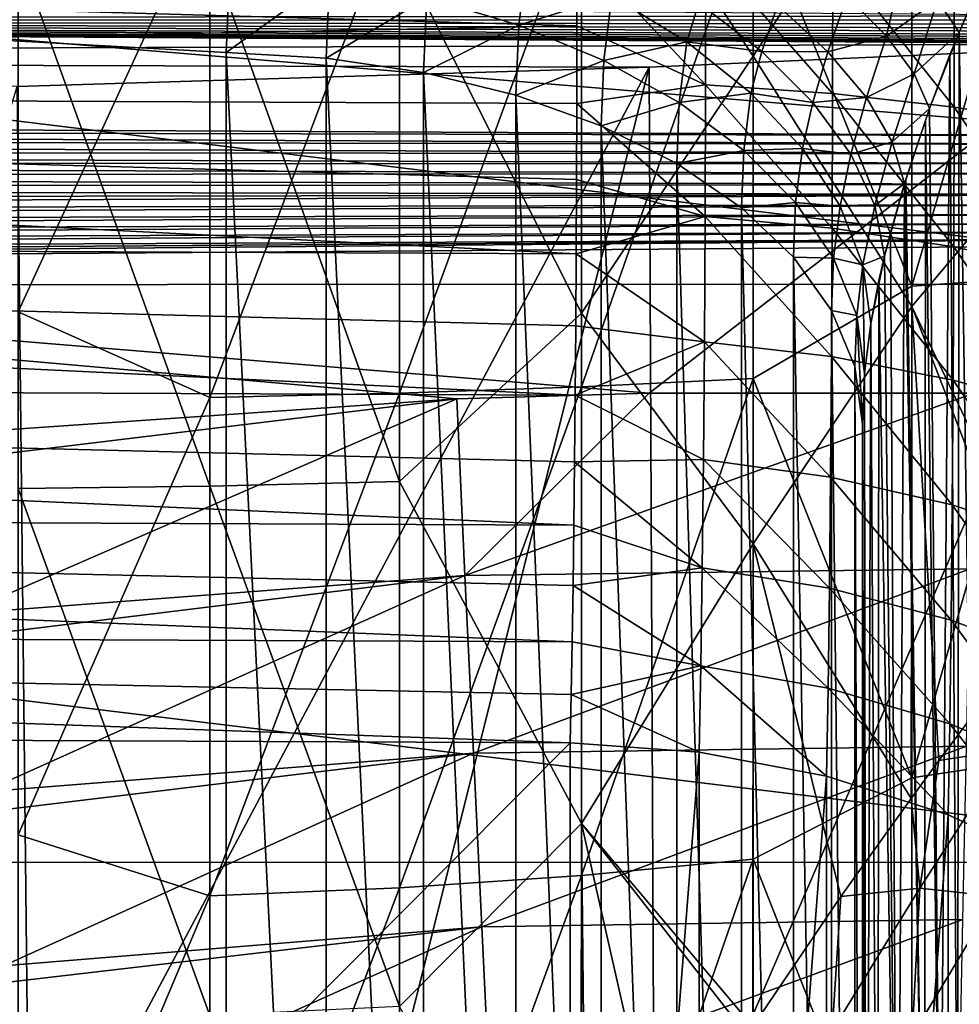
# Model space of a CAD drawing. Header units: metres. Extents: x -22 to 72, y -222 to 22.
# Tile 353 of 410: x 64.57 to 67.61, y -3.64 to -0.45. Entities that reach past the tile are written whole.
import ezdxf

# ---------------------------------------------------------------- set-up
doc = ezdxf.new("R2010")
doc.units = ezdxf.units.M
doc.layers.add('solid_509499_SW0002_01', color=7, linetype='CONTINUOUS')

msp = doc.modelspace()

# ---------------------------------------------------------------- linework, layer by layer
at = {"layer": 'solid_509499_SW0002_01'}
for points in [[(53.5, 1.308149, 88.959213), (53.5, -0.575886, 88.992104), (68.894646, 0.115882, 88.99968)], [(66.388702, 0.267617, 86.471992), (66.945839, 1.020518, 86.145012), (66.945839, -0.5649, 86.164902)], [(66.945839, -0.5649, 86.164902), (66.945839, 1.020518, 86.145012), (67.460587, 0.231203, 85.803963)], [(67.460587, 0.231203, 85.803963), (67.92469, 0.712452, 85.36055), (67.92469, -0.822223, 85.355698)], [(53.5, 0.575886, 47.007896), (68.894379, 0.579767, 47.008003), (68.895157, -1.304365, 47.040546)], [(53.5, -1.308149, 47.040783), (53.5, 0.575886, 47.007896), (68.895157, -1.304365, 47.040546)], [(65.183495, -0.041581, 49.369011), (64.561676, 0.314352, 49.299782), (64.561676, -1.393657, 49.34914)], [(67.460587, -1.31029, 50.464813), (67.460587, 0.295548, 50.418407), (66.945839, -0.040066, 50.047749)], [(67.92469, 0.288315, 50.848644), (67.460587, 0.295548, 50.418407), (67.460587, -1.31029, 50.464813)], [(67.92469, -1.278226, 50.893913), (67.92469, 0.288315, 50.848644), (67.460587, -1.31029, 50.464813)], [(65.798096, -0.223691, 86.700058), (66.388702, 0.267617, 86.471992), (66.388702, -1.398305, 86.420937)], [(66.388702, -1.398305, 86.420937), (66.388702, 0.267617, 86.471992), (66.945839, -0.5649, 86.164902)], [(68.30262, -0.822608, 61.82618), (68.30262, 0.172661, 62.523075), (55.599979, 0.236245, 62.432266)], [(68.30262, -0.822608, 61.82618), (55.599979, 0.236245, 62.432266), (55.599979, -0.759025, 61.735371)], [(66.945839, -0.5649, 86.164902), (67.460587, 0.231203, 85.803963), (67.460587, -1.376267, 85.752197)], [(67.460587, -1.376267, 85.752197), (67.460587, 0.231203, 85.803963), (67.92469, -0.822223, 85.355698)], [(53.5, -0.575886, 88.992104), (66.607925, -1.657917, 88.934456), (68.894646, 0.115882, 88.99968)], [(66.607925, -1.657917, 88.934456), (67.661827, -1.656885, 88.934532), (68.894646, 0.115882, 88.99968)], [(55.88604, -0.038444, 75.924866), (55.88604, -7.433789, 70.74659), (65.281921, -7.662205, 70.786865)], [(65.247986, -7.384778, 70.9804), (55.88604, -0.038444, 75.924866), (65.281921, -7.662205, 70.786865)], [(65.236649, -0.553125, 75.763733), (65.247986, -0.274913, 75.958778), (55.88604, -0.038444, 75.924866)], [(65.236649, -7.106341, 71.175117), (65.236649, -0.553125, 75.763733), (55.88604, -0.038444, 75.924866)], [(65.247986, -7.384778, 70.9804), (65.236649, -7.106341, 71.175117), (55.88604, -0.038444, 75.924866)], [(65.183495, -1.671136, 49.444061), (65.183495, -0.041581, 49.369011), (64.561676, -1.393657, 49.34914)], [(65.798096, -0.041244, 49.520042), (65.183495, -0.041581, 49.369011), (65.183495, -1.671136, 49.444061)], [(65.798096, -1.65759, 49.594486), (65.798096, -0.041244, 49.520042), (65.183495, -1.671136, 49.444061)], [(66.388702, -0.040736, 49.747501), (65.798096, -0.041244, 49.520042), (65.798096, -1.65759, 49.594486)], [(66.388702, -1.637187, 49.82103), (66.388702, -0.040736, 49.747501), (65.798096, -1.65759, 49.594486)], [(66.945839, -0.040066, 50.047749), (66.388702, -0.040736, 49.747501), (66.388702, -1.637187, 49.82103)], [(66.945839, -1.610256, 50.120068), (66.945839, -0.040066, 50.047749), (66.388702, -1.637187, 49.82103)], [(67.460587, -1.31029, 50.464813), (66.945839, -0.040066, 50.047749), (66.945839, -1.610256, 50.120068)], [(66.373871, -0.465854, 58.720074), (55.880428, -0.672565, 59.045551), (55.880257, -0.164404, 58.921257)], [(66.374031, -0.209795, 58.666222), (66.373871, -0.465854, 58.720074), (55.880257, -0.164404, 58.921257)], [(66.791176, -0.657556, 58.730801), (66.373871, -0.465854, 58.720074), (66.374031, -0.209795, 58.666222)], [(66.791176, -0.657556, 58.730801), (66.374031, -0.209795, 58.666222), (66.791634, -0.216627, 58.627171)], [(66.791176, -0.657556, 58.730801), (66.791634, -0.216627, 58.627171), (67.203224, -0.685476, 58.636112)], [(66.791634, -0.216627, 58.627171), (67.203667, -0.23378, 58.529892), (67.203224, -0.685476, 58.636112)], [(65.183495, -0.225497, 86.851074), (65.183495, -1.959004, 86.750366), (64.561676, -0.226356, 86.92289)], [(65.183495, -1.959004, 86.750366), (64.561676, -1.966467, 86.8218), (64.561676, -0.226356, 86.92289)], [(65.183495, -0.225497, 86.851074), (65.798096, -0.223691, 86.700058), (65.798096, -1.94331, 86.600151)], [(65.183495, -0.225497, 86.851074), (65.798096, -1.94331, 86.600151), (65.183495, -1.959004, 86.750366)], [(65.798096, -1.94331, 86.600151), (65.798096, -0.223691, 86.700058), (66.388702, -1.398305, 86.420937)], [(66.185425, -0.464263, 76.119583), (66.21315, -0.238753, 76.278114), (65.886681, -0.37402, 76.025742)], [(66.185425, -0.464263, 76.119583), (66.486595, -0.368589, 76.398888), (66.21315, -0.238753, 76.278114)], [(67.203224, -0.685476, 58.636112), (67.203667, -0.23378, 58.529892), (67.597252, -0.729537, 58.486691)], [(67.203667, -0.23378, 58.529892), (67.597679, -0.260841, 58.376415), (67.597252, -0.729537, 58.486691)], [(67.543282, -0.383109, 77.699303), (67.613106, -0.487664, 77.996674), (67.719749, -0.239484, 77.984085)], [(67.719749, -0.239484, 77.984085), (67.613106, -0.487664, 77.996674), (67.682564, -0.32335, 77.991386)], [(65.571671, -0.310393, 75.971703), (65.247986, -0.274913, 75.958778), (65.236649, -0.553125, 75.763733)], [(67.430138, -0.266547, 77.422691), (67.250343, -0.369894, 77.201401), (67.377548, -0.50011, 77.44191)], [(67.543282, -0.383109, 77.699303), (67.430138, -0.266547, 77.422691), (67.377548, -0.50011, 77.44191)], [(67.597252, -0.729537, 58.486691), (67.597679, -0.260841, 58.376415), (67.965401, -0.788858, 58.285515)], [(67.597679, -0.260841, 58.376415), (67.965797, -0.297271, 58.169804), (67.965401, -0.788858, 58.285515)], [(65.571671, -0.310393, 75.971703), (65.236649, -0.553125, 75.763733), (65.56105, -0.570877, 75.789085)], [(65.886681, -0.37402, 76.025742), (65.571671, -0.310393, 75.971703), (65.56105, -0.570877, 75.789085)], [(68.356216, -0.434298, 73.006477), (55.604382, -0.447177, 72.997253), (55.604382, -0.339844, 73.08857)], [(67.668907, -4.189076, 83.469238), (67.682564, -0.32335, 77.991386), (67.613106, -0.487664, 77.996674)], [(65.886681, -0.37402, 76.025742), (65.56105, -0.570877, 75.789085), (65.876755, -0.617203, 75.855247)], [(66.185425, -0.464263, 76.119583), (65.886681, -0.37402, 76.025742), (65.876755, -0.617203, 75.855247)], [(66.460716, -0.578948, 76.250969), (66.486595, -0.368589, 76.398888), (66.185425, -0.464263, 76.119583)], [(66.460716, -0.578948, 76.250969), (66.730141, -0.51851, 76.555161), (66.486595, -0.368589, 76.398888)], [(66.769363, -0.391486, 76.648209), (66.486595, -0.368589, 76.398888), (66.730141, -0.51851, 76.555161)], [(67.250343, -0.369894, 77.201401), (67.024048, -0.399708, 76.920174), (67.188049, -0.550126, 77.139648)], [(67.377548, -0.50011, 77.44191), (67.250343, -0.369894, 77.201401), (67.188049, -0.550126, 77.139648)], [(67.543282, -0.383109, 77.699303), (67.377548, -0.50011, 77.44191), (67.467491, -0.621836, 77.70282)], [(67.543282, -0.383109, 77.699303), (67.467491, -0.621836, 77.70282), (67.613106, -0.487664, 77.996674)], [(66.973549, -0.549695, 76.838219), (66.769363, -0.391486, 76.648209), (66.730141, -0.51851, 76.555161)], [(67.024048, -0.399708, 76.920174), (66.769363, -0.391486, 76.648209), (66.973549, -0.549695, 76.838219)], [(67.188049, -0.550126, 77.139648), (67.024048, -0.399708, 76.920174), (66.973549, -0.549695, 76.838219)], [(68.356216, -0.434298, 73.006477), (68.357086, -0.447478, 72.99704), (55.604382, -0.447177, 72.997253)], [(68.30262, -0.52438, 72.949875), (55.604382, -0.569699, 72.927628), (55.604382, -0.447177, 72.997253)], [(68.311333, -0.522693, 72.950806), (68.30262, -0.52438, 72.949875), (55.604382, -0.447177, 72.997253)], [(68.319069, -0.519958, 72.95224), (68.311333, -0.522693, 72.950806), (55.604382, -0.447177, 72.997253)], [(68.326057, -0.515733, 72.954559), (68.319069, -0.519958, 72.95224), (55.604382, -0.447177, 72.997253)], [(68.332565, -0.510338, 72.957558), (68.326057, -0.515733, 72.954559), (55.604382, -0.447177, 72.997253)], [(68.338715, -0.503536, 72.961418), (68.332565, -0.510338, 72.957558), (55.604382, -0.447177, 72.997253)], [(68.344421, -0.495168, 72.966301), (68.338715, -0.503536, 72.961418), (55.604382, -0.447177, 72.997253)], [(68.349449, -0.485182, 72.972321), (68.344421, -0.495168, 72.966301), (55.604382, -0.447177, 72.997253)], [(68.35347, -0.473641, 72.979546), (68.349449, -0.485182, 72.972321), (55.604382, -0.447177, 72.997253)], [(68.356133, -0.460826, 72.987923), (68.35347, -0.473641, 72.979546), (55.604382, -0.447177, 72.997253)], [(68.357086, -0.447478, 72.99704), (68.356133, -0.460826, 72.987923), (55.604382, -0.447177, 72.997253)], [(66.373871, -0.465854, 58.720074), (66.373398, -0.717855, 58.790565), (55.880428, -0.672565, 59.045551)], [(66.185425, -0.464263, 76.119583), (65.876755, -0.617203, 75.855247), (66.17617, -0.690986, 75.960617)], [(66.460716, -0.578948, 76.250969), (66.185425, -0.464263, 76.119583), (66.17617, -0.690986, 75.960617)], [(66.791176, -0.657556, 58.730801), (66.373398, -0.717855, 58.790565), (66.373871, -0.465854, 58.720074)], [(67.377548, -0.50011, 77.44191), (67.188049, -0.550126, 77.139648), (67.313148, -0.698641, 77.38456)], [(67.467491, -0.621836, 77.70282), (67.377548, -0.50011, 77.44191), (67.313148, -0.698641, 77.38456)], [(67.467491, -0.621836, 77.70282), (67.517921, -0.734341, 77.979576), (67.613106, -0.487664, 77.996674)], [(67.613106, -0.487664, 77.996674), (67.517921, -0.734341, 77.979576), (67.583725, -0.560735, 77.994919)], [(67.608437, -4.369755, 83.524429), (67.613106, -0.487664, 77.996674), (67.583725, -0.560735, 77.994919)], [(67.608437, -4.369755, 83.524429), (67.668907, -4.189076, 83.469238), (67.613106, -0.487664, 77.996674)], [(68.30262, -0.52438, 72.949875), (66.608406, -0.600646, 72.91452), (55.604382, -0.569699, 72.927628)], [(66.705917, -0.715313, 76.41674), (66.730141, -0.51851, 76.555161), (66.460716, -0.578948, 76.250969)], [(66.625175, -4.413127, 70.244812), (66.608406, -0.600646, 72.91452), (68.30262, -0.52438, 72.949875)], [(66.625175, -4.413127, 70.244812), (68.30262, -0.52438, 72.949875), (67.504723, -4.438592, 70.217613)], [(66.705917, -0.715313, 76.41674), (66.937927, -0.684904, 76.743187), (66.730141, -0.51851, 76.555161)], [(66.973549, -0.549695, 76.838219), (66.730141, -0.51851, 76.555161), (66.937927, -0.684904, 76.743187)], [(67.504723, -4.438592, 70.217613), (68.30262, -0.52438, 72.949875), (68.30262, -4.47201, 70.185715)], [(66.608406, -0.600646, 72.91452), (64.558189, -0.662505, 72.893051), (55.604382, -0.569699, 72.927628)], [(65.56105, -7.124094, 71.20047), (65.236649, -0.553125, 75.763733), (65.236649, -7.106341, 71.175117)], [(65.56105, -7.124094, 71.20047), (65.56105, -0.570877, 75.789085), (65.236649, -0.553125, 75.763733)], [(65.876755, -7.170419, 71.266632), (65.876755, -0.617203, 75.855247), (65.56105, -0.570877, 75.789085)], [(65.56105, -7.124094, 71.20047), (65.876755, -7.170419, 71.266632), (65.56105, -0.570877, 75.789085)], [(66.388702, -1.398305, 86.420937), (66.945839, -0.5649, 86.164902), (66.945839, -2.146019, 86.046532)], [(67.139221, -0.714639, 77.057701), (66.973549, -0.549695, 76.838219), (66.937927, -0.684904, 76.743187)], [(66.945839, -2.146019, 86.046532), (66.945839, -0.5649, 86.164902), (67.460587, -1.376267, 85.752197)], [(67.188049, -0.550126, 77.139648), (66.973549, -0.549695, 76.838219), (67.139221, -0.714639, 77.057701)], [(67.313148, -0.698641, 77.38456), (67.188049, -0.550126, 77.139648), (67.139221, -0.714639, 77.057701)], [(67.552185, -4.548163, 83.568283), (67.583725, -0.560735, 77.994919), (67.517921, -0.734341, 77.979576)], [(67.552185, -4.548163, 83.568283), (67.608437, -4.369755, 83.524429), (67.583725, -0.560735, 77.994919)], [(53.5, -0.575886, 88.992104), (65.984322, -1.676326, 88.932983), (66.607925, -1.657917, 88.934456)], [(53.5, -0.575886, 88.992104), (64.313736, -1.79067, 88.923515), (65.984322, -1.676326, 88.932983)], [(64.598572, -4.372041, 70.295174), (64.558189, -0.662505, 72.893051), (66.608406, -0.600646, 72.91452)], [(64.598572, -4.372041, 70.295174), (66.608406, -0.600646, 72.91452), (65.658531, -4.391414, 70.270317)], [(65.658531, -4.391414, 70.270317), (66.608406, -0.600646, 72.91452), (66.625175, -4.413127, 70.244812)], [(66.460716, -0.578948, 76.250969), (66.17617, -0.690986, 75.960617), (66.452072, -0.79045, 76.102669)], [(66.705917, -0.715313, 76.41674), (66.460716, -0.578948, 76.250969), (66.452072, -0.79045, 76.102669)], [(66.17617, -7.244203, 71.372009), (66.17617, -0.690986, 75.960617), (65.876755, -0.617203, 75.855247)], [(65.876755, -7.170419, 71.266632), (66.17617, -7.244203, 71.372009), (65.876755, -0.617203, 75.855247)], [(67.467491, -0.621836, 77.70282), (67.313148, -0.698641, 77.38456), (67.396584, -0.841961, 77.64949)], [(67.467491, -0.621836, 77.70282), (67.396584, -0.841961, 77.64949), (67.517921, -0.734341, 77.979576)], [(63.437008, -4.35432, 70.319954), (64.558189, -0.662505, 72.893051), (64.598572, -4.372041, 70.295174)], [(66.789803, -1.084064, 58.883278), (66.373398, -0.717855, 58.790565), (66.791176, -0.657556, 58.730801)], [(66.789803, -1.084064, 58.883278), (66.791176, -0.657556, 58.730801), (67.201897, -1.122337, 58.792488)], [(66.791176, -0.657556, 58.730801), (67.203224, -0.685476, 58.636112), (67.201897, -1.122337, 58.792488)], [(66.371513, -1.205422, 58.980225), (55.880928, -1.160475, 59.23526), (55.880428, -0.672565, 59.045551)], [(66.372612, -0.964729, 58.877403), (66.371513, -1.205422, 58.980225), (55.880428, -0.672565, 59.045551)], [(66.373398, -0.717855, 58.790565), (66.372612, -0.964729, 58.877403), (55.880428, -0.672565, 59.045551)], [(66.452072, -7.343666, 71.514053), (66.452072, -0.79045, 76.102669), (66.17617, -0.690986, 75.960617)], [(66.17617, -7.244203, 71.372009), (66.452072, -7.343666, 71.514053), (66.17617, -0.690986, 75.960617)], [(66.915123, -0.870074, 76.6129), (66.937927, -0.684904, 76.743187), (66.705917, -0.715313, 76.41674)], [(66.915123, -0.870074, 76.6129), (67.10495, -0.863765, 76.958427), (66.937927, -0.684904, 76.743187)], [(67.139221, -0.714639, 77.057701), (66.937927, -0.684904, 76.743187), (67.10495, -0.863765, 76.958427)], [(67.313148, -0.698641, 77.38456), (67.139221, -0.714639, 77.057701), (67.262512, -0.882472, 77.301544)], [(67.201897, -1.122337, 58.792488), (67.203224, -0.685476, 58.636112), (67.596001, -1.182782, 58.649109)], [(67.203224, -0.685476, 58.636112), (67.597252, -0.729537, 58.486691), (67.596001, -1.182782, 58.649109)], [(67.396584, -0.841961, 77.64949), (67.313148, -0.698641, 77.38456), (67.262512, -0.882472, 77.301544)], [(66.789803, -1.084064, 58.883278), (66.372612, -0.964729, 58.877403), (66.373398, -0.717855, 58.790565)], [(66.705917, -0.715313, 76.41674), (66.452072, -0.79045, 76.102669), (66.697823, -0.913199, 76.277969)], [(66.915123, -0.870074, 76.6129), (66.705917, -0.715313, 76.41674), (66.697823, -0.913199, 76.277969)], [(67.262512, -0.882472, 77.301544), (67.139221, -0.714639, 77.057701), (67.10495, -0.863765, 76.958427)], [(67.596001, -1.182782, 58.649109), (67.597252, -0.729537, 58.486691), (67.964249, -1.264193, 58.455994)], [(67.597252, -0.729537, 58.486691), (67.965401, -0.788858, 58.285515), (67.964249, -1.264193, 58.455994)], [(55.599979, -0.793873, 61.713772), (68.30262, -0.822608, 61.82618), (55.599979, -0.759025, 61.735371)], [(67.396584, -0.841961, 77.64949), (67.436371, -0.977532, 77.928871), (67.517921, -0.734341, 77.979576)], [(67.517921, -0.734341, 77.979576), (67.436371, -0.977532, 77.928871), (67.504059, -0.773061, 77.973869)], [(67.552185, -4.548163, 83.568283), (67.517921, -0.734341, 77.979576), (67.504059, -0.773061, 77.973869)], [(68.302597, -0.851177, 61.808842), (68.30262, -0.822608, 61.82618), (55.599979, -0.793873, 61.713772)], [(68.302597, -0.851177, 61.808842), (55.599979, -0.793873, 61.713772), (55.599979, -0.831096, 61.696129)], [(66.697823, -7.466416, 71.689362), (66.697823, -0.913199, 76.277969), (66.452072, -0.79045, 76.102669)], [(66.452072, -7.343666, 71.514053), (66.697823, -7.466416, 71.689362), (66.452072, -0.79045, 76.102669)], [(67.504059, -0.773061, 77.973869), (67.436371, -0.977532, 77.928871), (67.440201, -0.965132, 77.932365)], [(67.500664, -4.724359, 83.601624), (67.504059, -0.773061, 77.973869), (67.440201, -0.965132, 77.932365)], [(67.500664, -4.724359, 83.601624), (67.552185, -4.548163, 83.568283), (67.504059, -0.773061, 77.973869)], [(67.460587, -1.376267, 85.752197), (67.92469, -0.822223, 85.355698), (67.923538, -2.349771, 85.216774)], [(68.302605, -0.881475, 61.79549), (55.599979, -0.831096, 61.696129), (55.599979, -0.870001, 61.682793)], [(68.302605, -0.881475, 61.79549), (68.302597, -0.851177, 61.808842), (55.599979, -0.831096, 61.696129)], [(67.396584, -0.841961, 77.64949), (67.262512, -0.882472, 77.301544), (67.340546, -1.04928, 77.564064)], [(67.396584, -0.841961, 77.64949), (67.340546, -1.04928, 77.564064), (67.436371, -0.977532, 77.928871)], [(68.302605, -0.913846, 61.786034), (55.599979, -0.870001, 61.682793), (55.599979, -0.90995, 61.673935)], [(68.302605, -0.913846, 61.786034), (68.302605, -0.881475, 61.79549), (55.599979, -0.870001, 61.682793)], [(66.915123, -0.870074, 76.6129), (66.697823, -0.913199, 76.277969), (66.907509, -1.056279, 76.482307)], [(67.083305, -1.039506, 76.834732), (66.915123, -0.870074, 76.6129), (66.907509, -1.056279, 76.482307)], [(67.083305, -1.039506, 76.834732), (67.10495, -0.863765, 76.958427), (66.915123, -0.870074, 76.6129)], [(67.083305, -1.039506, 76.834732), (67.227173, -1.050785, 77.195709), (67.10495, -0.863765, 76.958427)], [(67.262512, -0.882472, 77.301544), (67.10495, -0.863765, 76.958427), (67.227173, -1.050785, 77.195709)], [(67.340546, -1.04928, 77.564064), (67.262512, -0.882472, 77.301544), (67.227173, -1.050785, 77.195709)], [(68.302612, -0.946696, 61.780964), (55.599979, -0.90995, 61.673935), (55.599979, -0.950848, 61.669579)], [(68.302612, -0.946696, 61.780964), (68.302605, -0.913846, 61.786034), (55.599979, -0.90995, 61.673935)], [(66.907509, -7.609495, 71.8937), (66.907509, -1.056279, 76.482307), (66.697823, -0.913199, 76.277969)], [(66.697823, -7.466416, 71.689362), (66.907509, -7.609495, 71.8937), (66.697823, -0.913199, 76.277969)], [(68.302605, -0.980283, 61.78022), (68.302612, -0.946696, 61.780964), (55.599979, -0.950848, 61.669579)], [(68.302605, -0.980283, 61.78022), (55.599979, -0.950848, 61.669579), (55.599979, -0.99204, 61.669838)], [(68.302605, -1.013452, 61.783848), (68.302605, -0.980283, 61.78022), (55.599979, -0.99204, 61.669838)], [(66.789803, -1.084064, 58.883278), (66.371513, -1.205422, 58.980225), (66.372612, -0.964729, 58.877403)], [(67.340546, -1.04928, 77.564064), (67.371307, -1.213325, 77.840164), (67.436371, -0.977532, 77.928871)], [(67.436371, -0.977532, 77.928871), (67.371307, -1.213325, 77.840164), (67.390465, -1.137792, 77.873489)], [(67.41362, -5.069302, 83.639313), (67.436371, -0.977532, 77.928871), (67.390465, -1.137792, 77.873489)], [(67.41362, -5.069302, 83.639313), (67.500664, -4.724359, 83.601624), (67.436371, -0.977532, 77.928871)], [(67.500664, -4.724359, 83.601624), (67.440201, -0.965132, 77.932365), (67.436371, -0.977532, 77.928871)], [(68.302605, -1.013452, 61.783848), (55.599979, -0.99204, 61.669838), (55.599979, -1.032751, 61.674686)], [(68.302605, -1.013452, 61.783848), (55.599979, -1.032751, 61.674686), (55.599979, -1.072666, 61.684055)], [(68.302597, -1.045961, 61.791801), (68.302605, -1.013452, 61.783848), (55.599979, -1.072666, 61.684055)], [(68.302597, -1.045961, 61.791801), (55.599979, -1.072666, 61.684055), (55.599979, -1.111463, 61.697899)], [(68.302582, -1.077177, 61.803944), (68.302597, -1.045961, 61.791801), (55.599979, -1.111463, 61.697899)], [(67.083305, -1.039506, 76.834732), (66.907509, -1.056279, 76.482307), (67.07608, -1.216243, 76.710762)], [(67.206406, -1.219526, 77.076881), (67.083305, -1.039506, 76.834732), (67.07608, -1.216243, 76.710762)], [(67.206406, -1.219526, 77.076881), (67.227173, -1.050785, 77.195709), (67.083305, -1.039506, 76.834732)], [(67.206406, -1.219526, 77.076881), (67.301666, -1.241458, 77.449295), (67.227173, -1.050785, 77.195709)], [(67.340546, -1.04928, 77.564064), (67.227173, -1.050785, 77.195709), (67.301666, -1.241458, 77.449295)], [(67.340546, -1.04928, 77.564064), (67.301666, -1.241458, 77.449295), (67.371307, -1.213325, 77.840164)], [(68.302582, -1.077177, 61.803944), (55.599979, -1.111463, 61.697899), (55.599979, -1.148404, 61.715981)], [(68.302574, -1.106404, 61.819984), (68.302582, -1.077177, 61.803944), (55.599979, -1.148404, 61.715981)], [(66.787537, -1.490738, 59.082699), (66.371513, -1.205422, 58.980225), (66.789803, -1.084064, 58.883278)], [(66.787537, -1.490738, 59.082699), (66.789803, -1.084064, 58.883278), (67.199699, -1.538783, 58.997044)], [(66.789803, -1.084064, 58.883278), (67.201897, -1.122337, 58.792488), (67.199699, -1.538783, 58.997044)], [(67.07608, -7.769459, 72.122147), (67.07608, -1.216243, 76.710762), (66.907509, -1.056279, 76.482307)], [(66.907509, -7.609495, 71.8937), (67.07608, -7.769459, 72.122147), (66.907509, -1.056279, 76.482307)], [(68.302574, -1.106404, 61.819984), (55.599979, -1.148404, 61.715981), (55.599979, -1.182914, 61.737968)], [(68.302567, -1.133511, 61.839878), (68.302574, -1.106404, 61.819984), (55.599979, -1.182914, 61.737968)], [(68.302567, -1.133511, 61.839878), (55.599979, -1.182914, 61.737968), (55.599979, -1.214913, 61.763805)], [(68.302544, -1.157493, 61.862854), (68.302567, -1.133511, 61.839878), (55.599979, -1.214913, 61.763805)], [(67.199699, -1.538783, 58.997044), (67.201897, -1.122337, 58.792488), (67.593925, -1.614755, 58.861595)], [(67.201897, -1.122337, 58.792488), (67.596001, -1.182782, 58.649109), (67.593925, -1.614755, 58.861595)], [(67.41362, -5.069302, 83.639313), (67.390465, -1.137792, 77.873489), (67.371307, -1.213325, 77.840164)], [(68.302544, -1.157493, 61.862854), (55.599979, -1.243856, 61.793118), (55.599979, -1.269215, 61.825333)], [(68.30262, -1.178409, 61.888916), (68.302544, -1.157493, 61.862854), (55.599979, -1.269215, 61.825333)], [(68.302544, -1.157493, 61.862854), (55.599979, -1.214913, 61.763805), (55.599979, -1.243856, 61.793118)], [(68.30262, -5.709119, 68.359444), (68.30262, -1.178409, 61.888916), (55.599979, -1.269215, 61.825333)], [(66.368401, -1.664097, 59.23196), (55.88176, -1.619442, 59.487083), (55.880928, -1.160475, 59.23526)], [(66.370102, -1.438887, 59.098583), (66.368401, -1.664097, 59.23196), (55.880928, -1.160475, 59.23526)], [(66.371513, -1.205422, 58.980225), (66.370102, -1.438887, 59.098583), (55.880928, -1.160475, 59.23526)], [(66.787537, -1.490738, 59.082699), (66.370102, -1.438887, 59.098583), (66.371513, -1.205422, 58.980225)], [(67.593925, -1.614755, 58.861595), (67.596001, -1.182782, 58.649109), (67.962334, -1.71714, 58.679062)], [(67.596001, -1.182782, 58.649109), (67.964249, -1.264193, 58.455994), (67.962334, -1.71714, 58.679062)], [(67.206406, -1.219526, 77.076881), (67.07608, -1.216243, 76.710762), (67.199471, -1.389239, 76.957825)], [(67.199471, -7.942455, 72.369217), (67.199471, -1.389239, 76.957825), (67.07608, -1.216243, 76.710762)], [(67.07608, -7.769459, 72.122147), (67.199471, -7.942455, 72.369217), (67.07608, -1.216243, 76.710762)], [(67.281464, -1.405801, 77.333527), (67.206406, -1.219526, 77.076881), (67.199471, -1.389239, 76.957825)], [(67.281464, -1.405801, 77.333527), (67.301666, -1.241458, 77.449295), (67.206406, -1.219526, 77.076881)], [(67.281464, -1.405801, 77.333527), (67.306664, -1.593844, 77.598488), (67.301666, -1.241458, 77.449295)], [(67.301666, -1.241458, 77.449295), (67.32663, -1.43121, 77.713089), (67.371307, -1.213325, 77.840164)], [(67.301666, -1.241458, 77.449295), (67.306664, -1.593844, 77.598488), (67.32663, -1.43121, 77.713089)], [(67.371307, -1.213325, 77.840164), (67.32663, -1.43121, 77.713089), (67.353142, -1.292437, 77.799713)], [(67.41362, -5.069302, 83.639313), (67.371307, -1.213325, 77.840164), (67.353142, -1.292437, 77.799713)], [(68.30262, -5.709119, 68.359444), (55.599979, -1.269215, 61.825333), (55.599979, -5.799926, 68.29586)], [(53.5, -1.308149, 47.040783), (68.895157, -1.304365, 47.040546), (68.896118, -3.178047, 47.241867)], [(53.5, -3.181653, 47.24242), (53.5, -1.308149, 47.040783), (68.896118, -3.178047, 47.241867)], [(67.350281, -5.402319, 83.642693), (67.353142, -1.292437, 77.799713), (67.32663, -1.43121, 77.713089)], [(67.350281, -5.402319, 83.642693), (67.41362, -5.069302, 83.639313), (67.353142, -1.292437, 77.799713)], [(67.92469, -1.278226, 50.893913), (67.460587, -1.31029, 50.464813), (67.460587, -2.905191, 50.657578)], [(67.92469, -2.834099, 51.081963), (67.92469, -1.278226, 50.893913), (67.460587, -2.905191, 50.657578)], [(67.460587, -2.905191, 50.657578), (67.460587, -1.31029, 50.464813), (66.945839, -1.610256, 50.120068)], [(65.183495, -1.671136, 49.444061), (64.561676, -1.393657, 49.34914), (64.561676, -3.090034, 49.554173)], [(65.798096, -1.94331, 86.600151), (66.388702, -1.398305, 86.420937), (66.388702, -3.052846, 86.21994)], [(66.388702, -3.052846, 86.21994), (66.388702, -1.398305, 86.420937), (66.945839, -2.146019, 86.046532)], [(66.945839, -2.146019, 86.046532), (67.460587, -1.376267, 85.752197), (67.457893, -2.971707, 85.557945)], [(67.281464, -1.405801, 77.333527), (67.199471, -1.389239, 76.957825), (67.274719, -1.571102, 77.217552)], [(67.274719, -8.124318, 72.628944), (67.274719, -1.571102, 77.217552), (67.199471, -1.389239, 76.957825)], [(67.199471, -7.942455, 72.369217), (67.274719, -8.124318, 72.628944), (67.199471, -1.389239, 76.957825)], [(67.548164, -2.848925, 85.501984), (67.457893, -2.971707, 85.557945), (67.460587, -1.376267, 85.752197)], [(67.460587, -1.376267, 85.752197), (67.923538, -2.349771, 85.216774), (67.866943, -2.4243, 85.265572)], [(67.548164, -2.848925, 85.501984), (67.460587, -1.376267, 85.752197), (67.866943, -2.4243, 85.265572)], [(67.281464, -1.405801, 77.333527), (67.274719, -1.571102, 77.217552), (67.300003, -1.757452, 77.483688)], [(67.281464, -1.405801, 77.333527), (67.300003, -1.757452, 77.483688), (67.306664, -1.593844, 77.598488)], [(67.312378, -5.719419, 83.616562), (67.32663, -1.43121, 77.713089), (67.306664, -1.593844, 77.598488)], [(67.312378, -5.719419, 83.616562), (67.350281, -5.402319, 83.642693), (67.32663, -1.43121, 77.713089)], [(66.787537, -1.490738, 59.082699), (66.368401, -1.664097, 59.23196), (66.370102, -1.438887, 59.098583)], [(66.784401, -1.872405, 59.326466), (66.368401, -1.664097, 59.23196), (66.787537, -1.490738, 59.082699)], [(66.784401, -1.872405, 59.326466), (66.787537, -1.490738, 59.082699), (67.196678, -1.929483, 59.247082)], [(66.787537, -1.490738, 59.082699), (67.199699, -1.538783, 58.997044), (67.196678, -1.929483, 59.247082)], [(67.196678, -1.929483, 59.247082), (67.199699, -1.538783, 58.997044), (67.591064, -2.0199, 59.121334)], [(67.199699, -1.538783, 58.997044), (67.593925, -1.614755, 58.861595), (67.591064, -2.0199, 59.121334)], [(67.274719, -1.571102, 77.217552), (67.300003, -8.310668, 72.895081), (67.300003, -1.757452, 77.483688)], [(67.274719, -8.124318, 72.628944), (67.300003, -8.310668, 72.895081), (67.274719, -1.571102, 77.217552)], [(67.312378, -5.719419, 83.616562), (67.306664, -1.593844, 77.598488), (67.300003, -1.757452, 77.483688)], [(66.36412, -2.085929, 59.541401), (55.882904, -2.041414, 59.796547), (55.88176, -1.619442, 59.487083)], [(66.366402, -1.880079, 59.379776), (66.36412, -2.085929, 59.541401), (55.88176, -1.619442, 59.487083)], [(66.368401, -1.664097, 59.23196), (66.366402, -1.880079, 59.379776), (55.88176, -1.619442, 59.487083)], [(66.945839, -1.610256, 50.120068), (66.388702, -1.637187, 49.82103), (66.388702, -3.221087, 50.033924)], [(66.945839, -3.168102, 50.329456), (66.945839, -1.610256, 50.120068), (66.388702, -3.221087, 50.033924)], [(67.460587, -2.905191, 50.657578), (66.945839, -1.610256, 50.120068), (66.945839, -3.168102, 50.329456)], [(67.591064, -2.0199, 59.121334), (67.593925, -1.614755, 58.861595), (67.959694, -2.141851, 58.951725)], [(67.593925, -1.614755, 58.861595), (67.962334, -1.71714, 58.679062), (67.959694, -2.141851, 58.951725)], [(65.798096, -1.65759, 49.594486), (65.183495, -1.671136, 49.444061), (65.183495, -3.287881, 49.661369)], [(65.798096, -3.261228, 49.810032), (65.798096, -1.65759, 49.594486), (65.183495, -3.287881, 49.661369)], [(66.388702, -1.637187, 49.82103), (65.798096, -1.65759, 49.594486), (65.798096, -3.261228, 49.810032)], [(66.388702, -3.221087, 50.033924), (66.388702, -1.637187, 49.82103), (65.798096, -3.261228, 49.810032)], [(66.010727, -2.249147, 88.923775), (66.607925, -1.657917, 88.934456), (65.984322, -1.676326, 88.932983)], [(66.010727, -2.249147, 88.923775), (67.661827, -1.656885, 88.934532), (66.607925, -1.657917, 88.934456)], [(66.010727, -2.249147, 88.923775), (67.648849, -2.227106, 88.925674), (67.661827, -1.656885, 88.934532)], [(64.323906, -1.87668, 88.917), (65.984322, -1.676326, 88.932983), (64.313736, -1.79067, 88.923515)], [(64.382111, -2.371888, 88.91198), (65.984322, -1.676326, 88.932983), (64.323906, -1.87668, 88.917)], [(66.010727, -2.249147, 88.923775), (65.984322, -1.676326, 88.932983), (64.382111, -2.371888, 88.91198)], [(65.183495, -3.287881, 49.661369), (65.183495, -1.671136, 49.444061), (64.561676, -3.090034, 49.554173)], [(66.784401, -1.872405, 59.326466), (66.366402, -1.880079, 59.379776), (66.368401, -1.664097, 59.23196)], [(67.300003, -6.01615, 83.565742), (67.300003, -1.757452, 77.483688), (67.300003, -8.310668, 72.895081)], [(67.312378, -5.719419, 83.616562), (67.300003, -1.757452, 77.483688), (67.300003, -6.01615, 83.565742)], [(66.780441, -2.224283, 59.611534), (66.36412, -2.085929, 59.541401), (66.366402, -1.880079, 59.379776)], [(66.780441, -2.224283, 59.611534), (66.366402, -1.880079, 59.379776), (66.784401, -1.872405, 59.326466)], [(66.780441, -2.224283, 59.611534), (66.784401, -1.872405, 59.326466), (67.192848, -2.28952, 59.539448)], [(66.784401, -1.872405, 59.326466), (67.196678, -1.929483, 59.247082), (67.192848, -2.28952, 59.539448)], [(65.183495, -1.959004, 86.750366), (65.798096, -1.94331, 86.600151), (65.798096, -3.646443, 86.342453)], [(65.798096, -3.646443, 86.342453), (65.798096, -1.94331, 86.600151), (66.388702, -3.052846, 86.21994)], [(67.192848, -2.28952, 59.539448), (67.196678, -1.929483, 59.247082), (67.58744, -2.393094, 59.425003)], [(67.196678, -1.929483, 59.247082), (67.591064, -2.0199, 59.121334), (67.58744, -2.393094, 59.425003)], [(65.183495, -1.959004, 86.750366), (65.183495, -3.675892, 86.490585), (64.561676, -1.966467, 86.8218)], [(65.183495, -3.675892, 86.490585), (64.561676, -3.689896, 86.561028), (64.561676, -1.966467, 86.8218)], [(65.183495, -1.959004, 86.750366), (65.798096, -3.646443, 86.342453), (65.183495, -3.675892, 86.490585)], [(66.358742, -2.463835, 59.903336), (55.884335, -2.419302, 60.158371), (55.882904, -2.041414, 59.796547)], [(66.361565, -2.280789, 59.716164), (66.358742, -2.463835, 59.903336), (55.882904, -2.041414, 59.796547)], [(66.36412, -2.085929, 59.541401), (66.361565, -2.280789, 59.716164), (55.882904, -2.041414, 59.796547)], [(67.58744, -2.393094, 59.425003), (67.591064, -2.0199, 59.121334), (67.956352, -2.532937, 59.270485)], [(67.591064, -2.0199, 59.121334), (67.959694, -2.141851, 58.951725), (67.956352, -2.532937, 59.270485)], [(66.780441, -2.224283, 59.611534), (66.361565, -2.280789, 59.716164), (66.36412, -2.085929, 59.541401)], [(66.388702, -3.052846, 86.21994), (66.945839, -2.146019, 86.046532), (66.944725, -3.710695, 85.791542)], [(66.944725, -3.710695, 85.791542), (66.945839, -2.146019, 86.046532), (67.230103, -3.289308, 85.679192)], [(66.945839, -2.146019, 86.046532), (67.457893, -2.971707, 85.557945), (67.230103, -3.289308, 85.679192)], [(66.010727, -2.249147, 88.923775), (66.038567, -2.825005, 88.988754), (67.648849, -2.227106, 88.925674)], [(66.038567, -2.825005, 88.988754), (67.637138, -2.802247, 88.990524), (67.648849, -2.227106, 88.925674)], [(66.775688, -2.541973, 59.934383), (66.361565, -2.280789, 59.716164), (66.780441, -2.224283, 59.611534)], [(66.775688, -2.541973, 59.934383), (66.780441, -2.224283, 59.611534), (67.18824, -2.614376, 59.870499)], [(66.780441, -2.224283, 59.611534), (67.192848, -2.28952, 59.539448), (67.18824, -2.614376, 59.870499)], [(66.010727, -2.249147, 88.923775), (64.382111, -2.371888, 88.91198), (64.391014, -2.448062, 88.916122)], [(66.010727, -2.249147, 88.923775), (64.391014, -2.448062, 88.916122), (64.449326, -2.949764, 88.976501)], [(66.010727, -2.249147, 88.923775), (64.449326, -2.949764, 88.976501), (66.038567, -2.825005, 88.988754)], [(66.775688, -2.541973, 59.934383), (66.358742, -2.463835, 59.903336), (66.361565, -2.280789, 59.716164)], [(67.18824, -2.614376, 59.870499), (67.192848, -2.28952, 59.539448), (67.583076, -2.729639, 59.768791)], [(67.192848, -2.28952, 59.539448), (67.58744, -2.393094, 59.425003), (67.583076, -2.729639, 59.768791)], [(67.583076, -2.729639, 59.768791), (67.58744, -2.393094, 59.425003), (67.952316, -2.885462, 59.631294)], [(67.58744, -2.393094, 59.425003), (67.956352, -2.532937, 59.270485), (67.952316, -2.885462, 59.631294)], [(55.884335, -2.419302, 60.158371), (66.352356, -2.791279, 60.311523), (61.119198, -2.768847, 60.438744)], [(66.355659, -2.634253, 60.102089), (66.352356, -2.791279, 60.311523), (55.884335, -2.419302, 60.158371)], [(66.358742, -2.463835, 59.903336), (66.355659, -2.634253, 60.102089), (55.884335, -2.419302, 60.158371)], [(67.774971, -2.813707, 85.287941), (67.548164, -2.848925, 85.501984), (67.866943, -2.4243, 85.265572)], [(66.775688, -2.541973, 59.934383), (66.355659, -2.634253, 60.102089), (66.358742, -2.463835, 59.903336)], [(66.775688, -2.541973, 59.934383), (66.770233, -2.821281, 60.290516), (66.355659, -2.634253, 60.102089)], [(66.775688, -2.541973, 59.934383), (67.182976, -2.899756, 60.235565), (66.770233, -2.821281, 60.290516)], [(66.775688, -2.541973, 59.934383), (67.18824, -2.614376, 59.870499), (67.182976, -2.899756, 60.235565)], [(67.18824, -2.614376, 59.870499), (67.578094, -3.02508, 60.147812), (67.182976, -2.899756, 60.235565)], [(67.18824, -2.614376, 59.870499), (67.583076, -2.729639, 59.768791), (67.578094, -3.02508, 60.147812)], [(66.770233, -2.821281, 60.290516), (66.352356, -2.791279, 60.311523), (66.355659, -2.634253, 60.102089)], [(67.583076, -2.729639, 59.768791), (67.947723, -3.194755, 60.029007), (67.578094, -3.02508, 60.147812)], [(67.583076, -2.729639, 59.768791), (67.952316, -2.885462, 59.631294), (67.947723, -3.194755, 60.029007)], [(61.119198, -2.768847, 60.438744), (66.352356, -2.791279, 60.311523), (61.119198, -8.052085, 67.983986)], [(66.352356, -2.791279, 60.311523), (66.352356, -8.179303, 68.006424), (61.119198, -8.052085, 67.983986)], [(66.038567, -2.825005, 88.988754), (66.065483, -3.387742, 89.127365), (67.637138, -2.802247, 88.990524)], [(66.065483, -3.387742, 89.127365), (67.625816, -3.364307, 89.128685), (67.637138, -2.802247, 88.990524)], [(66.770233, -2.821281, 60.290516), (66.352356, -8.179303, 68.006424), (66.352356, -2.791279, 60.311523)], [(66.038567, -2.825005, 88.988754), (64.449326, -2.949764, 88.976501), (64.456863, -3.014972, 88.988647)], [(66.038567, -2.825005, 88.988754), (64.456863, -3.014972, 88.988647), (64.514244, -3.514521, 89.11599)], [(66.038567, -2.825005, 88.988754), (64.514244, -3.514521, 89.11599), (66.065483, -3.387742, 89.127365)], [(66.770233, -2.821281, 60.290516), (66.774002, -8.209797, 67.985069), (66.352356, -8.179303, 68.006424)], [(66.770233, -2.821281, 60.290516), (67.182976, -2.899756, 60.235565), (66.774002, -8.209797, 67.985069)], [(67.92469, -2.834099, 51.081963), (67.460587, -2.905191, 50.657578), (67.460587, -4.475843, 50.995102)], [(67.92469, -4.366315, 51.411228), (67.92469, -2.834099, 51.081963), (67.460587, -4.475843, 50.995102)], [(67.486176, -3.26226, 85.469109), (67.548164, -2.848925, 85.501984), (67.774971, -2.813707, 85.287941)], [(67.486176, -3.26226, 85.469109), (67.774971, -2.813707, 85.287941), (67.734039, -3.289445, 85.177597)], [(67.486176, -3.26226, 85.469109), (67.457893, -2.971707, 85.557945), (67.548164, -2.848925, 85.501984)], [(67.182976, -2.899756, 60.235565), (67.186211, -8.288599, 67.929893), (66.774002, -8.209797, 67.985069)], [(67.460587, -4.475843, 50.995102), (67.460587, -2.905191, 50.657578), (66.945839, -3.168102, 50.329456)], [(67.182976, -2.899756, 60.235565), (67.578094, -3.02508, 60.147812), (67.186211, -8.288599, 67.929893)], [(67.486176, -3.26226, 85.469109), (67.230103, -3.289308, 85.679192), (67.457893, -2.971707, 85.557945)], [(67.578094, -3.02508, 60.147812), (67.58078, -8.414141, 67.841988), (67.186211, -8.288599, 67.929893)], [(67.578094, -3.02508, 60.147812), (67.947723, -3.194755, 60.029007), (67.58078, -8.414141, 67.841988)], [(65.798096, -3.646443, 86.342453), (66.388702, -3.052846, 86.21994), (66.386971, -4.682795, 85.871399)], [(66.404762, -4.646622, 85.872353), (66.386971, -4.682795, 85.871399), (66.388702, -3.052846, 86.21994)], [(66.388702, -3.052846, 86.21994), (66.944725, -3.710695, 85.791542), (66.925804, -3.739902, 85.797417)], [(66.647446, -4.19448, 85.859856), (66.388702, -3.052846, 86.21994), (66.925804, -3.739902, 85.797417)], [(66.647446, -4.19448, 85.859856), (66.404762, -4.646622, 85.872353), (66.388702, -3.052846, 86.21994)], [(65.183495, -3.287881, 49.661369), (64.561676, -3.090034, 49.554173), (64.561676, -4.760618, 49.91317)], [(53.5, -3.181653, 47.24242), (68.896118, -3.178047, 47.241867), (68.897293, -5.026086, 47.610336)], [(53.5, -5.02954, 47.611187), (53.5, -3.181653, 47.24242), (68.897293, -5.026086, 47.610336)], [(66.945839, -3.168102, 50.329456), (66.388702, -3.221087, 50.033924), (66.388702, -4.780293, 50.384548)], [(66.945839, -4.701659, 50.674316), (66.945839, -3.168102, 50.329456), (66.388702, -4.780293, 50.384548)], [(67.460587, -4.475843, 50.995102), (66.945839, -3.168102, 50.329456), (66.945839, -4.701659, 50.674316)], [(66.388702, -3.221087, 50.033924), (65.798096, -3.261228, 49.810032), (65.798096, -4.839865, 50.165028)], [(66.388702, -4.780293, 50.384548), (66.388702, -3.221087, 50.033924), (65.798096, -4.839865, 50.165028)], [(67.947723, -3.194755, 60.029007), (67.949852, -8.583923, 67.723106), (67.58078, -8.414141, 67.841988)], [(65.183495, -4.879419, 50.019268), (65.183495, -3.287881, 49.661369), (64.561676, -4.760618, 49.91317)], [(65.798096, -3.261228, 49.810032), (65.183495, -3.287881, 49.661369), (65.183495, -4.879419, 50.019268)], [(65.798096, -4.839865, 50.165028), (65.798096, -3.261228, 49.810032), (65.183495, -4.879419, 50.019268)], [(67.20192, -3.724908, 85.597397), (67.230103, -3.289308, 85.679192), (67.486176, -3.26226, 85.469109)], [(67.20192, -3.724908, 85.597397), (67.486176, -3.26226, 85.469109), (67.461151, -3.741753, 85.328697)], [(67.486176, -3.26226, 85.469109), (67.734039, -3.289445, 85.177597), (67.461151, -3.741753, 85.328697)], [(67.20192, -3.724908, 85.597397), (66.944725, -3.710695, 85.791542), (67.230103, -3.289308, 85.679192)], [(67.461151, -3.741753, 85.328697), (67.734039, -3.289445, 85.177597), (67.696045, -3.710799, 85.007263)], [(66.065483, -3.387742, 89.127365), (66.091019, -3.928002, 89.337303), (67.625816, -3.364307, 89.128685)], [(66.091019, -3.928002, 89.337303), (67.615067, -3.903986, 89.337875), (67.625816, -3.364307, 89.128685)], [(66.065483, -3.387742, 89.127365), (64.514244, -3.514521, 89.11599), (64.52037, -3.568142, 89.1334)], [(66.065483, -3.387742, 89.127365), (64.52037, -3.568142, 89.1334), (64.575775, -4.056603, 89.328079)], [(66.065483, -3.387742, 89.127365), (64.575775, -4.056603, 89.328079), (66.091019, -3.928002, 89.337303)], [(64.575775, -4.056603, 89.328079), (64.52037, -3.568142, 89.1334), (64.092705, -3.669874, 89.137268)]]:
    msp.add_3dface(points, dxfattribs=at)

doc.saveas('drawing.dxf')
